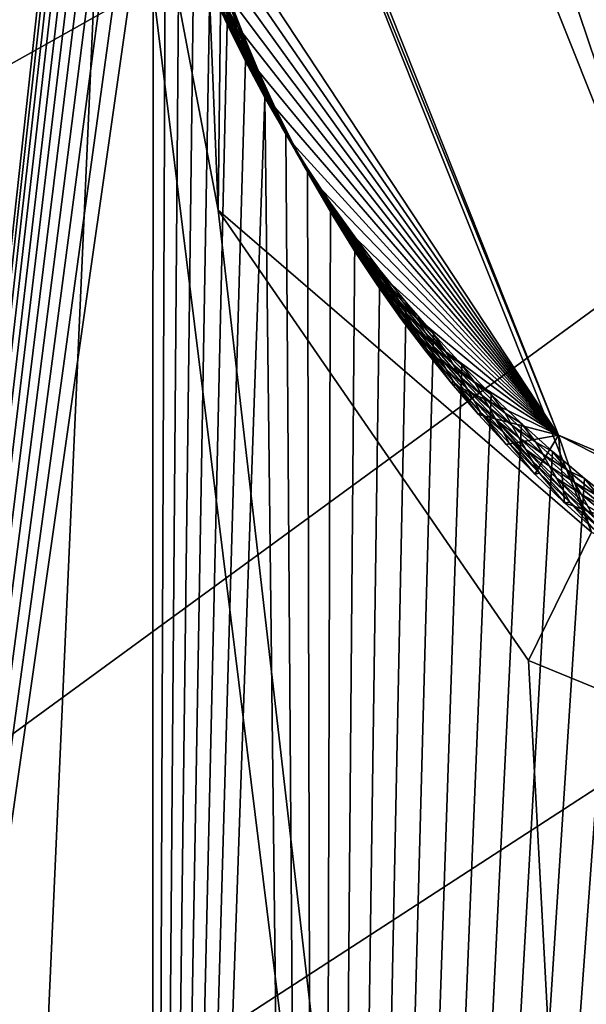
# Model space of a CAD drawing. Header units: millimetres. Extents: x -147 to 294, y -82 to 275.
# Tile 313 of 609: x 219.46 to 220.9, y 207.29 to 209.8. Entities that reach past the tile are written whole.
import ezdxf

# ---------------------------------------------------------------- set-up
doc = ezdxf.new("R2010")
doc.units = ezdxf.units.MM
doc.header["$LTSCALE"] = 67.506716
for name, color, linetype in [('1514', 7, 'CONTINUOUS'), ('1515', 7, 'CONTINUOUS'), ('1518', 7, 'CONTINUOUS'), ('1519', 7, 'CONTINUOUS'), ('1880', 7, 'CONTINUOUS'), ('2227', 7, 'CONTINUOUS'), ('2262', 7, 'CONTINUOUS'), ('2267', 7, 'CONTINUOUS'), ('2268', 7, 'CONTINUOUS'), ('2273', 7, 'CONTINUOUS'), ('756', 7, 'CONTINUOUS'), ('841', 7, 'CONTINUOUS')]:
    doc.layers.add(name, color=color, linetype=linetype)

msp = doc.modelspace()

# ---------------------------------------------------------------- linework, layer by layer
at = {"layer": '1514', "linetype": 'CONTINUOUS'}
msp.add_3dface([(222.9828, 208.4118, -13.558), (219.877, 211.5258, -12.4908), (223.0255, 210.2412, -13.1277), (222.9828, 208.4118, -13.558)], dxfattribs=at)
at = {"layer": '1515', "linetype": 'CONTINUOUS'}
for points in [[(219.877, 211.5258, -12.4908), (222.9828, 208.4118, -13.558), (220.3597, 210.9879, -10.2533), (219.877, 211.5258, -12.4908)], [(220.3597, 210.9879, -10.2533), (222.9828, 208.4118, -13.558), (221.1695, 208.9564, -10.7736), (220.3597, 210.9879, -10.2533)]]:
    msp.add_3dface(points, dxfattribs=at)
at = {"layer": '1518', "linetype": 'CONTINUOUS'}
for points in [[(220.3597, 210.9879, -10.2533), (221.1695, 208.9564, -10.7736), (220.5026, 210.9328, -10.0287), (220.3597, 210.9879, -10.2533)], [(221.1695, 208.9564, -10.7736), (220.7609, 210.9081, -9.9456), (220.5026, 210.9328, -10.0287), (221.1695, 208.9564, -10.7736)], [(220.7609, 210.9081, -9.9456), (221.1695, 208.9564, -10.7736), (223.243, 208.3932, -10.6348), (220.7609, 210.9081, -9.9456)]]:
    msp.add_3dface(points, dxfattribs=at)
at = {"layer": '1519', "linetype": 'CONTINUOUS'}
for points in [[(220.7609, 210.9081, -9.9456), (223.243, 208.3932, -10.6348), (220.8447, 210.9066, -9.9481), (220.7609, 210.9081, -9.9456)], [(220.8447, 210.9066, -9.9481), (223.243, 208.3932, -10.6348), (220.9284, 210.9052, -9.9506), (220.8447, 210.9066, -9.9481)]]:
    msp.add_3dface(points, dxfattribs=at)
at = {"layer": '1880', "linetype": 'CONTINUOUS'}
for points in [[(218.4311, 211.3242, -11.4471), (219.6614, 211.3002, -11.473), (218.7478, 202.9495, -13.5484), (218.4311, 211.3242, -11.4471)], [(218.7478, 202.9495, -13.5484), (219.6614, 211.3002, -11.473), (219.6602, 211.1968, -11.4976), (218.7478, 202.9495, -13.5484)], [(219.6623, 211.0933, -11.5224), (218.7478, 202.9495, -13.5484), (219.6602, 211.1968, -11.4976), (219.6623, 211.0933, -11.5224)], [(219.6676, 210.9897, -11.5473), (218.7478, 202.9495, -13.5484), (219.6623, 211.0933, -11.5224), (219.6676, 210.9897, -11.5473)], [(219.6762, 210.8863, -11.5723), (218.7478, 202.9495, -13.5484), (219.6676, 210.9897, -11.5473), (219.6762, 210.8863, -11.5723)], [(219.688, 210.783, -11.5974), (218.7478, 202.9495, -13.5484), (219.6762, 210.8863, -11.5723), (219.688, 210.783, -11.5974)], [(219.7031, 210.6801, -11.6224), (218.7478, 202.9495, -13.5484), (219.688, 210.783, -11.5974), (219.7031, 210.6801, -11.6224)], [(219.7214, 210.5776, -11.6475), (218.7478, 202.9495, -13.5484), (219.7031, 210.6801, -11.6224), (219.7214, 210.5776, -11.6475)], [(219.7429, 210.4757, -11.6725), (218.7478, 202.9495, -13.5484), (219.7214, 210.5776, -11.6475), (219.7429, 210.4757, -11.6725)], [(219.7677, 210.3744, -11.6975), (218.7478, 202.9495, -13.5484), (219.7429, 210.4757, -11.6725), (219.7677, 210.3744, -11.6975)], [(219.7957, 210.2738, -11.7224), (218.7478, 202.9495, -13.5484), (219.7677, 210.3744, -11.6975), (219.7957, 210.2738, -11.7224)], [(219.7919, 201.3549, -13.9898), (218.7478, 202.9495, -13.5484), (219.7957, 210.2738, -11.7224), (219.7919, 201.3549, -13.9898)], [(219.827, 210.1739, -11.7472), (219.7919, 201.3549, -13.9898), (219.7957, 210.2738, -11.7224), (219.827, 210.1739, -11.7472)], [(219.8615, 210.075, -11.7719), (219.7919, 201.3549, -13.9898), (219.827, 210.1739, -11.7472), (219.8615, 210.075, -11.7719)], [(219.8991, 209.977, -11.7965), (219.7919, 201.3549, -13.9898), (219.8615, 210.075, -11.7719), (219.8991, 209.977, -11.7965)], [(219.9398, 209.8803, -11.8208), (219.7919, 201.3549, -13.9898), (219.8991, 209.977, -11.7965), (219.9398, 209.8803, -11.8208)], [(219.9836, 209.7848, -11.845), (219.7919, 201.3549, -13.9898), (219.9398, 209.8803, -11.8208), (219.9836, 209.7848, -11.845)], [(220.0305, 209.6907, -11.8689), (219.7919, 201.3549, -13.9898), (219.9836, 209.7848, -11.845), (220.0305, 209.6907, -11.8689)], [(220.0803, 209.5979, -11.8926), (219.7919, 201.3549, -13.9898), (220.0305, 209.6907, -11.8689), (220.0803, 209.5979, -11.8926)], [(220.2159, 198.1115, -14.8764), (219.7919, 201.3549, -13.9898), (220.0803, 209.5979, -11.8926), (220.2159, 198.1115, -14.8764)], [(220.1331, 209.5067, -11.9161), (220.2159, 198.1115, -14.8764), (220.0803, 209.5979, -11.8926), (220.1331, 209.5067, -11.9161)], [(220.1889, 209.417, -11.9392), (220.2159, 198.1115, -14.8764), (220.1331, 209.5067, -11.9161), (220.1889, 209.417, -11.9392)], [(220.2476, 209.3289, -11.9621), (220.2159, 198.1115, -14.8764), (220.1889, 209.417, -11.9392), (220.2476, 209.3289, -11.9621)], [(220.3091, 209.2427, -11.9846), (220.2159, 198.1115, -14.8764), (220.2476, 209.3289, -11.9621), (220.3091, 209.2427, -11.9846)], [(220.3734, 209.1583, -12.0068), (220.2159, 198.1115, -14.8764), (220.3091, 209.2427, -11.9846), (220.3734, 209.1583, -12.0068)], [(220.4404, 209.0758, -12.0286), (220.2159, 198.1115, -14.8764), (220.3734, 209.1583, -12.0068), (220.4404, 209.0758, -12.0286)], [(220.51, 208.9954, -12.05), (220.2159, 198.1115, -14.8764), (220.4404, 209.0758, -12.0286), (220.51, 208.9954, -12.05)], [(220.5822, 208.9171, -12.071), (220.2159, 198.1115, -14.8764), (220.51, 208.9954, -12.05), (220.5822, 208.9171, -12.071)], [(220.6568, 208.8412, -12.0915), (220.2159, 198.1115, -14.8764), (220.5822, 208.9171, -12.071), (220.6568, 208.8412, -12.0915)], [(220.7338, 208.7675, -12.1116), (220.2159, 198.1115, -14.8764), (220.6568, 208.8412, -12.0915), (220.7338, 208.7675, -12.1116)], [(220.8131, 208.6963, -12.1312), (220.2159, 198.1115, -14.8764), (220.7338, 208.7675, -12.1116), (220.8131, 208.6963, -12.1312)], [(220.8947, 208.6274, -12.1503), (220.2159, 198.1115, -14.8764), (220.8131, 208.6963, -12.1312), (220.8947, 208.6274, -12.1503)], [(220.9786, 208.561, -12.1689), (220.2159, 198.1115, -14.8764), (220.8947, 208.6274, -12.1503), (220.9786, 208.561, -12.1689)], [(221.0646, 208.4971, -12.187), (220.2159, 198.1115, -14.8764), (220.9786, 208.561, -12.1689), (221.0646, 208.4971, -12.187)], [(221.1526, 208.4359, -12.2045), (220.2159, 198.1115, -14.8764), (221.0646, 208.4971, -12.187), (221.1526, 208.4359, -12.2045)], [(221.2423, 208.3775, -12.2215), (220.2159, 198.1115, -14.8764), (221.1526, 208.4359, -12.2045), (221.2423, 208.3775, -12.2215)], [(221.2551, 203.0306, -13.5843), (220.2159, 198.1115, -14.8764), (221.2423, 208.3775, -12.2215), (221.2551, 203.0306, -13.5843)]]:
    msp.add_3dface(points, dxfattribs=at)
at = {"layer": '2227', "linetype": 'CONTINUOUS'}
for points in [[(219.6853, 210.7654, -9.236), (218.0914, 210.7973, -9.2039), (219.2029, 199.9593, -11.9699), (219.6853, 210.7654, -9.236)], [(221.3197, 197.5465, -12.6756), (219.6853, 210.7654, -9.236), (219.2029, 199.9593, -11.9699), (221.3197, 197.5465, -12.6756)], [(219.6853, 210.7654, -9.236), (221.3197, 197.5465, -12.6756), (219.9612, 209.3108, -9.5925), (219.6853, 210.7654, -9.236)], [(219.9612, 209.3108, -9.5925), (221.3197, 197.5465, -12.6756), (220.7521, 208.1634, -9.8916), (219.9612, 209.3108, -9.5925)], [(220.7521, 208.1634, -9.8916), (221.3197, 197.5465, -12.6756), (223.2889, 207.1224, -10.2304), (220.7521, 208.1634, -9.8916)]]:
    msp.add_3dface(points, dxfattribs=at)
at = {"layer": '2262', "linetype": 'CONTINUOUS'}
for points in [[(219.9018, 210.7825, -9.3328), (219.9612, 209.3108, -9.5925), (219.979, 210.8324, -9.5518), (219.9018, 210.7825, -9.3328)], [(219.979, 210.8324, -9.5518), (219.9612, 209.3108, -9.5925), (220.9123, 208.49, -10.1353), (219.979, 210.8324, -9.5518)], [(219.6853, 210.7654, -9.236), (219.9612, 209.3108, -9.5925), (219.9018, 210.7825, -9.3328), (219.6853, 210.7654, -9.236)], [(219.9612, 209.3108, -9.5925), (220.7521, 208.1634, -9.8916), (220.9123, 208.49, -10.1353), (219.9612, 209.3108, -9.5925)], [(220.7521, 208.1634, -9.8916), (223.2889, 207.1224, -10.2304), (220.9123, 208.49, -10.1353), (220.7521, 208.1634, -9.8916)]]:
    msp.add_3dface(points, dxfattribs=at)
at = {"layer": '2267', "linetype": 'CONTINUOUS'}
for points in [[(219.9041, 211.061, -10.5065), (220.828, 208.7377, -11.0913), (219.8946, 210.1536, -10.7246), (219.9041, 211.061, -10.5065)], [(219.8946, 210.1536, -10.7246), (220.828, 208.7377, -11.0913), (219.9221, 210.0545, -10.7491), (219.8946, 210.1536, -10.7246)], [(219.9221, 210.0545, -10.7491), (220.828, 208.7377, -11.0913), (219.9528, 209.956, -10.7736), (219.9221, 210.0545, -10.7491)], [(219.9528, 209.956, -10.7736), (220.828, 208.7377, -11.0913), (219.9867, 209.8581, -10.798), (219.9528, 209.956, -10.7736)], [(219.9867, 209.8581, -10.798), (220.828, 208.7377, -11.0913), (220.0237, 209.7612, -10.8224), (219.9867, 209.8581, -10.798)], [(220.0237, 209.7612, -10.8224), (220.828, 208.7377, -11.0913), (220.0637, 209.6656, -10.8464), (220.0237, 209.7612, -10.8224)], [(220.0637, 209.6656, -10.8464), (220.828, 208.7377, -11.0913), (220.1067, 209.5714, -10.8703), (220.0637, 209.6656, -10.8464)], [(220.1067, 209.5714, -10.8703), (220.828, 208.7377, -11.0913), (220.1529, 209.4783, -10.894), (220.1067, 209.5714, -10.8703)], [(220.1529, 209.4783, -10.894), (220.828, 208.7377, -11.0913), (220.202, 209.3863, -10.9175), (220.1529, 209.4783, -10.894)], [(220.202, 209.3863, -10.9175), (220.828, 208.7377, -11.0913), (220.254, 209.2959, -10.9407), (220.202, 209.3863, -10.9175)], [(220.254, 209.2959, -10.9407), (220.828, 208.7377, -11.0913), (220.3088, 209.2072, -10.9636), (220.254, 209.2959, -10.9407)], [(220.3088, 209.2072, -10.9636), (220.828, 208.7377, -11.0913), (220.3663, 209.1204, -10.9862), (220.3088, 209.2072, -10.9636)], [(220.3663, 209.1204, -10.9862), (220.828, 208.7377, -11.0913), (220.4268, 209.0351, -11.0085), (220.3663, 209.1204, -10.9862)], [(220.4268, 209.0351, -11.0085), (220.828, 208.7377, -11.0913), (220.4901, 208.9515, -11.0304), (220.4268, 209.0351, -11.0085)], [(220.4901, 208.9515, -11.0304), (220.828, 208.7377, -11.0913), (220.5559, 208.8699, -11.052), (220.4901, 208.9515, -11.0304)], [(220.5559, 208.8699, -11.052), (220.828, 208.7377, -11.0913), (220.6241, 208.7906, -11.0732), (220.5559, 208.8699, -11.052)], [(220.6241, 208.7906, -11.0732), (220.828, 208.7377, -11.0913), (220.6948, 208.7134, -11.0939), (220.6241, 208.7906, -11.0732)], [(220.6948, 208.7134, -11.0939), (220.828, 208.7377, -11.0913), (220.7681, 208.6382, -11.1142), (220.6948, 208.7134, -11.0939)], [(220.7681, 208.6382, -11.1142), (220.828, 208.7377, -11.0913), (220.8438, 208.5651, -11.1342), (220.7681, 208.6382, -11.1142)], [(220.828, 208.7377, -11.0913), (223.1834, 207.7421, -11.4126), (220.8438, 208.5651, -11.1342), (220.828, 208.7377, -11.0913)], [(220.8438, 208.5651, -11.1342), (223.1834, 207.7421, -11.4126), (220.9217, 208.4945, -11.1536), (220.8438, 208.5651, -11.1342)]]:
    msp.add_3dface(points, dxfattribs=at)
at = {"layer": '2268', "linetype": 'CONTINUOUS'}
for points in [[(219.979, 210.8324, -9.5518), (220.828, 208.7377, -11.0913), (219.9041, 211.061, -10.5065), (219.979, 210.8324, -9.5518)], [(219.979, 210.8324, -9.5518), (220.9123, 208.49, -10.1353), (220.828, 208.7377, -11.0913), (219.979, 210.8324, -9.5518)], [(220.9123, 208.49, -10.1353), (223.2853, 207.4851, -10.445), (220.828, 208.7377, -11.0913), (220.9123, 208.49, -10.1353)], [(223.2853, 207.4851, -10.445), (223.1834, 207.7421, -11.4126), (220.828, 208.7377, -11.0913), (223.2853, 207.4851, -10.445)]]:
    msp.add_3dface(points, dxfattribs=at)
at = {"layer": '2273', "linetype": 'CONTINUOUS'}
for points in [[(219.9836, 209.7848, -11.845), (219.9398, 209.8803, -11.8208), (219.9617, 209.84, -11.6851), (219.9836, 209.7848, -11.845)], [(219.9983, 209.776, -11.4068), (219.98, 209.808, -11.546), (219.9571, 209.8731, -11.3823), (219.9983, 209.776, -11.4068)], [(219.9983, 209.776, -11.4068), (219.9571, 209.8731, -11.3823), (219.9754, 209.8411, -11.2432), (219.9983, 209.776, -11.4068)], [(219.9867, 209.8581, -10.798), (220.0237, 209.7612, -10.8224), (219.9739, 209.8752, -10.9404), (219.9867, 209.8581, -10.798)], [(220.0237, 209.7612, -10.8224), (220.0119, 209.7773, -10.9649), (219.9739, 209.8752, -10.9404), (220.0237, 209.7612, -10.8224)], [(220.0119, 209.7773, -10.9649), (219.9936, 209.8092, -11.1041), (219.9739, 209.8752, -10.9404), (220.0119, 209.7773, -10.9649)], [(220.0062, 209.7439, -11.7095), (219.9836, 209.7848, -11.845), (219.9617, 209.84, -11.6851), (220.0062, 209.7439, -11.7095)], [(220.0062, 209.7439, -11.7095), (219.9617, 209.84, -11.6851), (219.98, 209.808, -11.546), (220.0062, 209.7439, -11.7095)], [(220.0166, 209.7441, -11.2677), (219.9983, 209.776, -11.4068), (219.9754, 209.8411, -11.2432), (220.0166, 209.7441, -11.2677)], [(220.0166, 209.7441, -11.2677), (219.9754, 209.8411, -11.2432), (219.9936, 209.8092, -11.1041), (220.0166, 209.7441, -11.2677)], [(220.0245, 209.712, -11.5703), (220.0062, 209.7439, -11.7095), (219.98, 209.808, -11.546), (220.0245, 209.712, -11.5703)], [(220.0245, 209.712, -11.5703), (219.98, 209.808, -11.546), (219.9983, 209.776, -11.4068), (220.0245, 209.712, -11.5703)], [(220.0348, 209.7124, -11.1285), (220.0166, 209.7441, -11.2677), (219.9936, 209.8092, -11.1041), (220.0348, 209.7124, -11.1285)], [(220.0348, 209.7124, -11.1285), (219.9936, 209.8092, -11.1041), (220.0119, 209.7773, -10.9649), (220.0348, 209.7124, -11.1285)], [(220.0305, 209.6907, -11.8689), (219.9836, 209.7848, -11.845), (220.0062, 209.7439, -11.7095), (220.0305, 209.6907, -11.8689)], [(220.0427, 209.6801, -11.4312), (220.0245, 209.712, -11.5703), (219.9983, 209.776, -11.4068), (220.0427, 209.6801, -11.4312)], [(220.0427, 209.6801, -11.4312), (219.9983, 209.776, -11.4068), (220.0166, 209.7441, -11.2677), (220.0427, 209.6801, -11.4312)], [(220.0237, 209.7612, -10.8224), (220.0637, 209.6656, -10.8464), (220.0119, 209.7773, -10.9649), (220.0237, 209.7612, -10.8224)], [(220.0637, 209.6656, -10.8464), (220.053, 209.6806, -10.9893), (220.0119, 209.7773, -10.9649), (220.0637, 209.6656, -10.8464)], [(220.053, 209.6806, -10.9893), (220.0348, 209.7124, -11.1285), (220.0119, 209.7773, -10.9649), (220.053, 209.6806, -10.9893)], [(220.0538, 209.649, -11.7336), (220.0305, 209.6907, -11.8689), (220.0062, 209.7439, -11.7095), (220.0538, 209.649, -11.7336)], [(220.0538, 209.649, -11.7336), (220.0062, 209.7439, -11.7095), (220.0245, 209.712, -11.5703), (220.0538, 209.649, -11.7336)], [(220.0609, 209.6483, -11.292), (220.0427, 209.6801, -11.4312), (220.0166, 209.7441, -11.2677), (220.0609, 209.6483, -11.292)], [(220.0609, 209.6483, -11.292), (220.0166, 209.7441, -11.2677), (220.0348, 209.7124, -11.1285), (220.0609, 209.6483, -11.292)], [(220.072, 209.6173, -11.5944), (220.0538, 209.649, -11.7336), (220.0245, 209.712, -11.5703), (220.072, 209.6173, -11.5944)], [(220.072, 209.6173, -11.5944), (220.0245, 209.712, -11.5703), (220.0427, 209.6801, -11.4312), (220.072, 209.6173, -11.5944)], [(220.0791, 209.6167, -11.1527), (220.0609, 209.6483, -11.292), (220.0348, 209.7124, -11.1285), (220.0791, 209.6167, -11.1527)], [(220.0791, 209.6167, -11.1527), (220.0348, 209.7124, -11.1285), (220.053, 209.6806, -10.9893), (220.0791, 209.6167, -11.1527)], [(220.0803, 209.5979, -11.8926), (220.0305, 209.6907, -11.8689), (220.0538, 209.649, -11.7336), (220.0803, 209.5979, -11.8926)], [(220.0902, 209.5855, -11.4553), (220.072, 209.6173, -11.5944), (220.0427, 209.6801, -11.4312), (220.0902, 209.5855, -11.4553)], [(220.0902, 209.5855, -11.4553), (220.0427, 209.6801, -11.4312), (220.0609, 209.6483, -11.292), (220.0902, 209.5855, -11.4553)], [(220.0637, 209.6656, -10.8464), (220.1067, 209.5714, -10.8703), (220.053, 209.6806, -10.9893), (220.0637, 209.6656, -10.8464)], [(220.1067, 209.5714, -10.8703), (220.0972, 209.585, -11.0135), (220.053, 209.6806, -10.9893), (220.1067, 209.5714, -10.8703)], [(220.0972, 209.585, -11.0135), (220.0791, 209.6167, -11.1527), (220.053, 209.6806, -10.9893), (220.0972, 209.585, -11.0135)], [(220.1045, 209.5556, -11.7576), (220.0803, 209.5979, -11.8926), (220.0538, 209.649, -11.7336), (220.1045, 209.5556, -11.7576)], [(220.1045, 209.5556, -11.7576), (220.0538, 209.649, -11.7336), (220.072, 209.6173, -11.5944), (220.1045, 209.5556, -11.7576)], [(220.1084, 209.5538, -11.316), (220.0902, 209.5855, -11.4553), (220.0609, 209.6483, -11.292), (220.1084, 209.5538, -11.316)], [(220.1084, 209.5538, -11.316), (220.0609, 209.6483, -11.292), (220.0791, 209.6167, -11.1527), (220.1084, 209.5538, -11.316)], [(220.1227, 209.5239, -11.6183), (220.1045, 209.5556, -11.7576), (220.072, 209.6173, -11.5944), (220.1227, 209.5239, -11.6183)], [(220.1227, 209.5239, -11.6183), (220.072, 209.6173, -11.5944), (220.0902, 209.5855, -11.4553), (220.1227, 209.5239, -11.6183)], [(220.1265, 209.5223, -11.1768), (220.1084, 209.5538, -11.316), (220.0791, 209.6167, -11.1527), (220.1265, 209.5223, -11.1768)], [(220.1265, 209.5223, -11.1768), (220.0791, 209.6167, -11.1527), (220.0972, 209.585, -11.0135), (220.1265, 209.5223, -11.1768)], [(220.1331, 209.5067, -11.9161), (220.0803, 209.5979, -11.8926), (220.1045, 209.5556, -11.7576), (220.1331, 209.5067, -11.9161)], [(220.1408, 209.4923, -11.4791), (220.1227, 209.5239, -11.6183), (220.0902, 209.5855, -11.4553), (220.1408, 209.4923, -11.4791)], [(220.1408, 209.4923, -11.4791), (220.0902, 209.5855, -11.4553), (220.1084, 209.5538, -11.316), (220.1408, 209.4923, -11.4791)], [(220.1067, 209.5714, -10.8703), (220.1529, 209.4783, -10.894), (220.0972, 209.585, -11.0135), (220.1067, 209.5714, -10.8703)], [(220.1529, 209.4783, -10.894), (220.1446, 209.4908, -11.0375), (220.0972, 209.585, -11.0135), (220.1529, 209.4783, -10.894)], [(220.1446, 209.4908, -11.0375), (220.1265, 209.5223, -11.1768), (220.0972, 209.585, -11.0135), (220.1446, 209.4908, -11.0375)], [(220.1582, 209.4636, -11.7813), (220.1331, 209.5067, -11.9161), (220.1045, 209.5556, -11.7576), (220.1582, 209.4636, -11.7813)], [(220.1582, 209.4636, -11.7813), (220.1045, 209.5556, -11.7576), (220.1227, 209.5239, -11.6183), (220.1582, 209.4636, -11.7813)], [(220.1589, 209.4607, -11.3399), (220.1408, 209.4923, -11.4791), (220.1084, 209.5538, -11.316), (220.1589, 209.4607, -11.3399)], [(220.1589, 209.4607, -11.3399), (220.1084, 209.5538, -11.316), (220.1265, 209.5223, -11.1768), (220.1589, 209.4607, -11.3399)], [(220.1764, 209.432, -11.642), (220.1582, 209.4636, -11.7813), (220.1227, 209.5239, -11.6183), (220.1764, 209.432, -11.642)], [(220.1764, 209.432, -11.642), (220.1227, 209.5239, -11.6183), (220.1408, 209.4923, -11.4791), (220.1764, 209.432, -11.642)], [(220.177, 209.4293, -11.2006), (220.1589, 209.4607, -11.3399), (220.1265, 209.5223, -11.1768), (220.177, 209.4293, -11.2006)], [(220.177, 209.4293, -11.2006), (220.1265, 209.5223, -11.1768), (220.1446, 209.4908, -11.0375), (220.177, 209.4293, -11.2006)], [(220.1889, 209.417, -11.9392), (220.1331, 209.5067, -11.9161), (220.1582, 209.4636, -11.7813), (220.1889, 209.417, -11.9392)], [(220.1945, 209.4005, -11.5028), (220.1764, 209.432, -11.642), (220.1408, 209.4923, -11.4791), (220.1945, 209.4005, -11.5028)], [(220.1945, 209.4005, -11.5028), (220.1408, 209.4923, -11.4791), (220.1589, 209.4607, -11.3399), (220.1945, 209.4005, -11.5028)], [(220.1529, 209.4783, -10.894), (220.202, 209.3863, -10.9175), (220.1446, 209.4908, -11.0375), (220.1529, 209.4783, -10.894)], [(220.202, 209.3863, -10.9175), (220.195, 209.3979, -11.0613), (220.1446, 209.4908, -11.0375), (220.202, 209.3863, -10.9175)], [(220.195, 209.3979, -11.0613), (220.177, 209.4293, -11.2006), (220.1446, 209.4908, -11.0375), (220.195, 209.3979, -11.0613)], [(220.215, 209.3732, -11.8047), (220.1889, 209.417, -11.9392), (220.1582, 209.4636, -11.7813), (220.215, 209.3732, -11.8047)], [(220.215, 209.3732, -11.8047), (220.1582, 209.4636, -11.7813), (220.1764, 209.432, -11.642), (220.215, 209.3732, -11.8047)], [(220.2125, 209.369, -11.3635), (220.1945, 209.4005, -11.5028), (220.1589, 209.4607, -11.3399), (220.2125, 209.369, -11.3635)], [(220.2125, 209.369, -11.3635), (220.1589, 209.4607, -11.3399), (220.177, 209.4293, -11.2006), (220.2125, 209.369, -11.3635)], [(220.2331, 209.3417, -11.6654), (220.215, 209.3732, -11.8047), (220.1764, 209.432, -11.642), (220.2331, 209.3417, -11.6654)], [(220.2331, 209.3417, -11.6654), (220.1764, 209.432, -11.642), (220.1945, 209.4005, -11.5028), (220.2331, 209.3417, -11.6654)], [(220.2305, 209.3378, -11.2242), (220.2125, 209.369, -11.3635), (220.177, 209.4293, -11.2006), (220.2305, 209.3378, -11.2242)], [(220.2305, 209.3378, -11.2242), (220.177, 209.4293, -11.2006), (220.195, 209.3979, -11.0613), (220.2305, 209.3378, -11.2242)], [(220.2476, 209.3289, -11.9621), (220.1889, 209.417, -11.9392), (220.215, 209.3732, -11.8047), (220.2476, 209.3289, -11.9621)], [(220.2512, 209.3103, -11.5261), (220.2331, 209.3417, -11.6654), (220.1945, 209.4005, -11.5028), (220.2512, 209.3103, -11.5261)], [(220.2512, 209.3103, -11.5261), (220.1945, 209.4005, -11.5028), (220.2125, 209.369, -11.3635), (220.2512, 209.3103, -11.5261)], [(220.202, 209.3863, -10.9175), (220.254, 209.2959, -10.9407), (220.195, 209.3979, -11.0613), (220.202, 209.3863, -10.9175)], [(220.254, 209.2959, -10.9407), (220.2485, 209.3065, -11.0848), (220.195, 209.3979, -11.0613), (220.254, 209.2959, -10.9407)], [(220.2485, 209.3065, -11.0848), (220.2305, 209.3378, -11.2242), (220.195, 209.3979, -11.0613), (220.2485, 209.3065, -11.0848)], [(220.2692, 209.279, -11.3868), (220.2512, 209.3103, -11.5261), (220.2125, 209.369, -11.3635), (220.2692, 209.279, -11.3868)], [(220.2692, 209.279, -11.3868), (220.2125, 209.369, -11.3635), (220.2305, 209.3378, -11.2242), (220.2692, 209.279, -11.3868)], [(220.2748, 209.2844, -11.8278), (220.2476, 209.3289, -11.9621), (220.215, 209.3732, -11.8047), (220.2748, 209.2844, -11.8278)], [(220.2748, 209.2844, -11.8278), (220.215, 209.3732, -11.8047), (220.2331, 209.3417, -11.6654), (220.2748, 209.2844, -11.8278)], [(220.2871, 209.2478, -11.2474), (220.2692, 209.279, -11.3868), (220.2305, 209.3378, -11.2242), (220.2871, 209.2478, -11.2474)], [(220.2871, 209.2478, -11.2474), (220.2305, 209.3378, -11.2242), (220.2485, 209.3065, -11.0848), (220.2871, 209.2478, -11.2474)], [(220.2928, 209.2531, -11.6885), (220.2748, 209.2844, -11.8278), (220.2331, 209.3417, -11.6654), (220.2928, 209.2531, -11.6885)], [(220.2928, 209.2531, -11.6885), (220.2331, 209.3417, -11.6654), (220.2512, 209.3103, -11.5261), (220.2928, 209.2531, -11.6885)], [(220.3091, 209.2427, -11.9846), (220.2476, 209.3289, -11.9621), (220.2748, 209.2844, -11.8278), (220.3091, 209.2427, -11.9846)], [(220.3108, 209.2217, -11.5492), (220.2928, 209.2531, -11.6885), (220.2512, 209.3103, -11.5261), (220.3108, 209.2217, -11.5492)], [(220.3108, 209.2217, -11.5492), (220.2512, 209.3103, -11.5261), (220.2692, 209.279, -11.3868), (220.3108, 209.2217, -11.5492)], [(220.254, 209.2959, -10.9407), (220.3088, 209.2072, -10.9636), (220.2485, 209.3065, -11.0848), (220.254, 209.2959, -10.9407)], [(220.3088, 209.2072, -10.9636), (220.305, 209.2166, -11.1081), (220.2485, 209.3065, -11.0848), (220.3088, 209.2072, -10.9636)], [(220.305, 209.2166, -11.1081), (220.2871, 209.2478, -11.2474), (220.2485, 209.3065, -11.0848), (220.305, 209.2166, -11.1081)], [(220.3375, 209.1975, -11.8506), (220.3091, 209.2427, -11.9846), (220.2748, 209.2844, -11.8278), (220.3375, 209.1975, -11.8506)], [(220.3375, 209.1975, -11.8506), (220.2748, 209.2844, -11.8278), (220.2928, 209.2531, -11.6885), (220.3375, 209.1975, -11.8506)], [(220.3288, 209.1905, -11.4098), (220.3108, 209.2217, -11.5492), (220.2692, 209.279, -11.3868), (220.3288, 209.1905, -11.4098)], [(220.3288, 209.1905, -11.4098), (220.2692, 209.279, -11.3868), (220.2871, 209.2478, -11.2474), (220.3288, 209.1905, -11.4098)], [(220.3466, 209.1595, -11.2704), (220.3288, 209.1905, -11.4098), (220.2871, 209.2478, -11.2474), (220.3466, 209.1595, -11.2704)], [(220.3466, 209.1595, -11.2704), (220.2871, 209.2478, -11.2474), (220.305, 209.2166, -11.1081), (220.3466, 209.1595, -11.2704)], [(220.3554, 209.1662, -11.7112), (220.3375, 209.1975, -11.8506), (220.2928, 209.2531, -11.6885), (220.3554, 209.1662, -11.7112)], [(220.3554, 209.1662, -11.7112), (220.2928, 209.2531, -11.6885), (220.3108, 209.2217, -11.5492), (220.3554, 209.1662, -11.7112)], [(220.3734, 209.1583, -12.0068), (220.3091, 209.2427, -11.9846), (220.3375, 209.1975, -11.8506), (220.3734, 209.1583, -12.0068)], [(220.3088, 209.2072, -10.9636), (220.3663, 209.1204, -10.9862), (220.305, 209.2166, -11.1081), (220.3088, 209.2072, -10.9636)], [(220.3663, 209.1204, -10.9862), (220.3644, 209.1284, -11.131), (220.305, 209.2166, -11.1081), (220.3663, 209.1204, -10.9862)], [(220.3644, 209.1284, -11.131), (220.3466, 209.1595, -11.2704), (220.305, 209.2166, -11.1081), (220.3644, 209.1284, -11.131)], [(220.3734, 209.135, -11.5719), (220.3554, 209.1662, -11.7112), (220.3108, 209.2217, -11.5492), (220.3734, 209.135, -11.5719)], [(220.3734, 209.135, -11.5719), (220.3108, 209.2217, -11.5492), (220.3288, 209.1905, -11.4098), (220.3734, 209.135, -11.5719)], [(220.3913, 209.1039, -11.4325), (220.3734, 209.135, -11.5719), (220.3288, 209.1905, -11.4098), (220.3913, 209.1039, -11.4325)], [(220.3913, 209.1039, -11.4325), (220.3288, 209.1905, -11.4098), (220.3466, 209.1595, -11.2704), (220.3913, 209.1039, -11.4325)], [(220.403, 209.1124, -11.873), (220.3734, 209.1583, -12.0068), (220.3375, 209.1975, -11.8506), (220.403, 209.1124, -11.873)], [(220.403, 209.1124, -11.873), (220.3375, 209.1975, -11.8506), (220.3554, 209.1662, -11.7112), (220.403, 209.1124, -11.873)], [(220.409, 209.0729, -11.2931), (220.3913, 209.1039, -11.4325), (220.3466, 209.1595, -11.2704), (220.409, 209.0729, -11.2931)], [(220.409, 209.0729, -11.2931), (220.3466, 209.1595, -11.2704), (220.3644, 209.1284, -11.131), (220.409, 209.0729, -11.2931)], [(220.4209, 209.0813, -11.7336), (220.403, 209.1124, -11.873), (220.3554, 209.1662, -11.7112), (220.4209, 209.0813, -11.7336)], [(220.4209, 209.0813, -11.7336), (220.3554, 209.1662, -11.7112), (220.3734, 209.135, -11.5719), (220.4209, 209.0813, -11.7336)], [(220.4404, 209.0758, -12.0286), (220.3734, 209.1583, -12.0068), (220.403, 209.1124, -11.873), (220.4404, 209.0758, -12.0286)], [(220.4388, 209.0501, -11.5943), (220.4209, 209.0813, -11.7336), (220.3734, 209.135, -11.5719), (220.4388, 209.0501, -11.5943)], [(220.4388, 209.0501, -11.5943), (220.3734, 209.135, -11.5719), (220.3913, 209.1039, -11.4325), (220.4388, 209.0501, -11.5943)], [(220.3663, 209.1204, -10.9862), (220.4268, 209.0351, -11.0085), (220.3644, 209.1284, -11.131), (220.3663, 209.1204, -10.9862)], [(220.4268, 209.0351, -11.0085), (220.4268, 209.042, -11.1537), (220.3644, 209.1284, -11.131), (220.4268, 209.0351, -11.0085)], [(220.4268, 209.042, -11.1537), (220.409, 209.0729, -11.2931), (220.3644, 209.1284, -11.131), (220.4268, 209.042, -11.1537)], [(220.4713, 209.0294, -11.8951), (220.4404, 209.0758, -12.0286), (220.403, 209.1124, -11.873), (220.4713, 209.0294, -11.8951)], [(220.4713, 209.0294, -11.8951), (220.403, 209.1124, -11.873), (220.4209, 209.0813, -11.7336), (220.4713, 209.0294, -11.8951)], [(220.4566, 209.0191, -11.4548), (220.4388, 209.0501, -11.5943), (220.3913, 209.1039, -11.4325), (220.4566, 209.0191, -11.4548)], [(220.4566, 209.0191, -11.4548), (220.3913, 209.1039, -11.4325), (220.409, 209.0729, -11.2931), (220.4566, 209.0191, -11.4548)], [(220.4743, 208.9883, -11.3154), (220.4566, 209.0191, -11.4548), (220.409, 209.0729, -11.2931), (220.4743, 208.9883, -11.3154)], [(220.4743, 208.9883, -11.3154), (220.409, 209.0729, -11.2931), (220.4268, 209.042, -11.1537), (220.4743, 208.9883, -11.3154)], [(220.4892, 208.9983, -11.7557), (220.4713, 209.0294, -11.8951), (220.4209, 209.0813, -11.7336), (220.4892, 208.9983, -11.7557)], [(220.4892, 208.9983, -11.7557), (220.4209, 209.0813, -11.7336), (220.4388, 209.0501, -11.5943), (220.4892, 208.9983, -11.7557)], [(220.51, 208.9954, -12.05), (220.4404, 209.0758, -12.0286), (220.4713, 209.0294, -11.8951), (220.51, 208.9954, -12.05)], [(220.4268, 209.0351, -11.0085), (220.4901, 208.9515, -11.0304), (220.4268, 209.042, -11.1537), (220.4268, 209.0351, -11.0085)], [(220.4901, 208.9515, -11.0304), (220.492, 208.9574, -11.1759), (220.4268, 209.042, -11.1537), (220.4901, 208.9515, -11.0304)], [(220.492, 208.9574, -11.1759), (220.4743, 208.9883, -11.3154), (220.4268, 209.042, -11.1537), (220.492, 208.9574, -11.1759)], [(220.507, 208.9673, -11.6163), (220.4892, 208.9983, -11.7557), (220.4388, 209.0501, -11.5943), (220.507, 208.9673, -11.6163)], [(220.507, 208.9673, -11.6163), (220.4388, 209.0501, -11.5943), (220.4566, 209.0191, -11.4548), (220.507, 208.9673, -11.6163)], [(220.5247, 208.9364, -11.4768), (220.507, 208.9673, -11.6163), (220.4566, 209.0191, -11.4548), (220.5247, 208.9364, -11.4768)], [(220.5247, 208.9364, -11.4768), (220.4566, 209.0191, -11.4548), (220.4743, 208.9883, -11.3154), (220.5247, 208.9364, -11.4768)], [(220.5423, 208.9485, -11.9167), (220.51, 208.9954, -12.05), (220.4713, 209.0294, -11.8951), (220.5423, 208.9485, -11.9167)], [(220.5423, 208.9485, -11.9167), (220.4713, 209.0294, -11.8951), (220.4892, 208.9983, -11.7557), (220.5423, 208.9485, -11.9167)], [(220.5423, 208.9056, -11.3373), (220.5247, 208.9364, -11.4768), (220.4743, 208.9883, -11.3154), (220.5423, 208.9056, -11.3373)], [(220.5423, 208.9056, -11.3373), (220.4743, 208.9883, -11.3154), (220.492, 208.9574, -11.1759), (220.5423, 208.9056, -11.3373)], [(220.5601, 208.9175, -11.7773), (220.5423, 208.9485, -11.9167), (220.4892, 208.9983, -11.7557), (220.5601, 208.9175, -11.7773)], [(220.5601, 208.9175, -11.7773), (220.4892, 208.9983, -11.7557), (220.507, 208.9673, -11.6163), (220.5601, 208.9175, -11.7773)], [(220.5822, 208.9171, -12.071), (220.51, 208.9954, -12.05), (220.5423, 208.9485, -11.9167), (220.5822, 208.9171, -12.071)], [(220.5779, 208.8866, -11.6378), (220.5601, 208.9175, -11.7773), (220.507, 208.9673, -11.6163), (220.5779, 208.8866, -11.6378)], [(220.5779, 208.8866, -11.6378), (220.507, 208.9673, -11.6163), (220.5247, 208.9364, -11.4768), (220.5779, 208.8866, -11.6378)], [(220.4901, 208.9515, -11.0304), (220.5559, 208.8699, -11.052), (220.492, 208.9574, -11.1759), (220.4901, 208.9515, -11.0304)], [(220.5559, 208.8699, -11.052), (220.5599, 208.8749, -11.1978), (220.492, 208.9574, -11.1759), (220.5559, 208.8699, -11.052)], [(220.5599, 208.8749, -11.1978), (220.5423, 208.9056, -11.3373), (220.492, 208.9574, -11.1759), (220.5599, 208.8749, -11.1978)], [(220.5955, 208.8558, -11.4984), (220.5779, 208.8866, -11.6378), (220.5247, 208.9364, -11.4768), (220.5955, 208.8558, -11.4984)], [(220.5955, 208.8558, -11.4984), (220.5247, 208.9364, -11.4768), (220.5423, 208.9056, -11.3373), (220.5955, 208.8558, -11.4984)], [(220.6159, 208.8698, -11.9379), (220.5822, 208.9171, -12.071), (220.5423, 208.9485, -11.9167), (220.6159, 208.8698, -11.9379)], [(220.6159, 208.8698, -11.9379), (220.5423, 208.9485, -11.9167), (220.5601, 208.9175, -11.7773), (220.6159, 208.8698, -11.9379)], [(220.6336, 208.8389, -11.7984), (220.6159, 208.8698, -11.9379), (220.5601, 208.9175, -11.7773), (220.6336, 208.8389, -11.7984)], [(220.6336, 208.8389, -11.7984), (220.5601, 208.9175, -11.7773), (220.5779, 208.8866, -11.6378), (220.6336, 208.8389, -11.7984)], [(220.6568, 208.8412, -12.0915), (220.5822, 208.9171, -12.071), (220.6159, 208.8698, -11.9379), (220.6568, 208.8412, -12.0915)], [(220.613, 208.8251, -11.3588), (220.5955, 208.8558, -11.4984), (220.5423, 208.9056, -11.3373), (220.613, 208.8251, -11.3588)], [(220.613, 208.8251, -11.3588), (220.5423, 208.9056, -11.3373), (220.5599, 208.8749, -11.1978), (220.613, 208.8251, -11.3588)], [(220.6513, 208.8081, -11.659), (220.6336, 208.8389, -11.7984), (220.5779, 208.8866, -11.6378), (220.6513, 208.8081, -11.659)], [(220.6513, 208.8081, -11.659), (220.5779, 208.8866, -11.6378), (220.5955, 208.8558, -11.4984), (220.6513, 208.8081, -11.659)], [(220.5559, 208.8699, -11.052), (220.6241, 208.7906, -11.0732), (220.5599, 208.8749, -11.1978), (220.5559, 208.8699, -11.052)], [(220.6241, 208.7906, -11.0732), (220.6306, 208.7945, -11.2193), (220.5599, 208.8749, -11.1978), (220.6241, 208.7906, -11.0732)], [(220.6306, 208.7945, -11.2193), (220.613, 208.8251, -11.3588), (220.5599, 208.8749, -11.1978), (220.6306, 208.7945, -11.2193)], [(220.692, 208.7934, -11.9587), (220.6568, 208.8412, -12.0915), (220.6159, 208.8698, -11.9379), (220.692, 208.7934, -11.9587)], [(220.692, 208.7934, -11.9587), (220.6159, 208.8698, -11.9379), (220.6336, 208.8389, -11.7984), (220.692, 208.7934, -11.9587)], [(220.6689, 208.7774, -11.5195), (220.6513, 208.8081, -11.659), (220.5955, 208.8558, -11.4984), (220.6689, 208.7774, -11.5195)], [(220.6689, 208.7774, -11.5195), (220.5955, 208.8558, -11.4984), (220.613, 208.8251, -11.3588), (220.6689, 208.7774, -11.5195)], [(220.7096, 208.7627, -11.8192), (220.692, 208.7934, -11.9587), (220.6336, 208.8389, -11.7984), (220.7096, 208.7627, -11.8192)], [(220.7096, 208.7627, -11.8192), (220.6336, 208.8389, -11.7984), (220.6513, 208.8081, -11.659), (220.7096, 208.7627, -11.8192)], [(220.7338, 208.7675, -12.1116), (220.6568, 208.8412, -12.0915), (220.692, 208.7934, -11.9587), (220.7338, 208.7675, -12.1116)], [(220.6863, 208.7468, -11.3799), (220.6689, 208.7774, -11.5195), (220.613, 208.8251, -11.3588), (220.6863, 208.7468, -11.3799)], [(220.6863, 208.7468, -11.3799), (220.613, 208.8251, -11.3588), (220.6306, 208.7945, -11.2193), (220.6863, 208.7468, -11.3799)], [(220.7273, 208.7319, -11.6797), (220.7096, 208.7627, -11.8192), (220.6513, 208.8081, -11.659), (220.7273, 208.7319, -11.6797)], [(220.7273, 208.7319, -11.6797), (220.6513, 208.8081, -11.659), (220.6689, 208.7774, -11.5195), (220.7273, 208.7319, -11.6797)], [(220.6241, 208.7906, -11.0732), (220.6948, 208.7134, -11.0939), (220.6306, 208.7945, -11.2193), (220.6241, 208.7906, -11.0732)], [(220.6948, 208.7134, -11.0939), (220.7037, 208.7163, -11.2404), (220.6306, 208.7945, -11.2193), (220.6948, 208.7134, -11.0939)], [(220.7037, 208.7163, -11.2404), (220.6863, 208.7468, -11.3799), (220.6306, 208.7945, -11.2193), (220.7037, 208.7163, -11.2404)], [(220.7704, 208.7196, -11.9789), (220.7338, 208.7675, -12.1116), (220.692, 208.7934, -11.9587), (220.7704, 208.7196, -11.9789)], [(220.7704, 208.7196, -11.9789), (220.692, 208.7934, -11.9587), (220.7096, 208.7627, -11.8192), (220.7704, 208.7196, -11.9789)], [(220.7447, 208.7013, -11.5401), (220.7273, 208.7319, -11.6797), (220.6689, 208.7774, -11.5195), (220.7447, 208.7013, -11.5401)], [(220.7447, 208.7013, -11.5401), (220.6689, 208.7774, -11.5195), (220.7621, 208.6709, -11.4005), (220.7447, 208.7013, -11.5401)], [(220.7621, 208.6709, -11.4005), (220.6689, 208.7774, -11.5195), (220.6863, 208.7468, -11.3799), (220.7621, 208.6709, -11.4005)], [(220.788, 208.6889, -11.8394), (220.7704, 208.7196, -11.9789), (220.7096, 208.7627, -11.8192), (220.788, 208.6889, -11.8394)], [(220.788, 208.6889, -11.8394), (220.7096, 208.7627, -11.8192), (220.7273, 208.7319, -11.6797), (220.788, 208.6889, -11.8394)], [(220.8131, 208.6963, -12.1312), (220.7338, 208.7675, -12.1116), (220.7704, 208.7196, -11.9789), (220.8131, 208.6963, -12.1312)], [(220.7621, 208.6709, -11.4005), (220.6863, 208.7468, -11.3799), (220.7794, 208.6404, -11.261), (220.7621, 208.6709, -11.4005)], [(220.7794, 208.6404, -11.261), (220.6863, 208.7468, -11.3799), (220.7037, 208.7163, -11.2404), (220.7794, 208.6404, -11.261)], [(220.8055, 208.6582, -11.6998), (220.788, 208.6889, -11.8394), (220.7273, 208.7319, -11.6797), (220.8055, 208.6582, -11.6998)], [(220.8055, 208.6582, -11.6998), (220.7273, 208.7319, -11.6797), (220.7447, 208.7013, -11.5401), (220.8055, 208.6582, -11.6998)], [(220.6948, 208.7134, -11.0939), (220.7681, 208.6382, -11.1142), (220.7037, 208.7163, -11.2404), (220.6948, 208.7134, -11.0939)], [(220.7681, 208.6382, -11.1142), (220.7794, 208.6404, -11.261), (220.7037, 208.7163, -11.2404), (220.7681, 208.6382, -11.1142)], [(220.851, 208.6482, -11.9986), (220.8131, 208.6963, -12.1312), (220.7704, 208.7196, -11.9789), (220.851, 208.6482, -11.9986)], [(220.851, 208.6482, -11.9986), (220.7704, 208.7196, -11.9789), (220.788, 208.6889, -11.8394), (220.851, 208.6482, -11.9986)], [(220.8229, 208.6277, -11.5603), (220.8055, 208.6582, -11.6998), (220.7447, 208.7013, -11.5401), (220.8229, 208.6277, -11.5603)], [(220.8229, 208.6277, -11.5603), (220.7447, 208.7013, -11.5401), (220.8401, 208.5973, -11.4207), (220.8229, 208.6277, -11.5603)], [(220.8401, 208.5973, -11.4207), (220.7447, 208.7013, -11.5401), (220.7621, 208.6709, -11.4005), (220.8401, 208.5973, -11.4207)], [(220.8685, 208.6176, -11.8591), (220.851, 208.6482, -11.9986), (220.788, 208.6889, -11.8394), (220.8685, 208.6176, -11.8591)], [(220.8685, 208.6176, -11.8591), (220.788, 208.6889, -11.8394), (220.8055, 208.6582, -11.6998), (220.8685, 208.6176, -11.8591)], [(220.8947, 208.6274, -12.1503), (220.8131, 208.6963, -12.1312), (220.851, 208.6482, -11.9986), (220.8947, 208.6274, -12.1503)], [(220.8401, 208.5973, -11.4207), (220.7621, 208.6709, -11.4005), (220.8574, 208.567, -11.2811), (220.8401, 208.5973, -11.4207)], [(220.8574, 208.567, -11.2811), (220.7621, 208.6709, -11.4005), (220.7794, 208.6404, -11.261), (220.8574, 208.567, -11.2811)], [(220.886, 208.5871, -11.7195), (220.8685, 208.6176, -11.8591), (220.8055, 208.6582, -11.6998), (220.886, 208.5871, -11.7195)], [(220.886, 208.5871, -11.7195), (220.8055, 208.6582, -11.6998), (220.8229, 208.6277, -11.5603), (220.886, 208.5871, -11.7195)], [(220.7681, 208.6382, -11.1142), (220.8438, 208.5651, -11.1342), (220.7794, 208.6404, -11.261), (220.7681, 208.6382, -11.1142)], [(220.8438, 208.5651, -11.1342), (220.8574, 208.567, -11.2811), (220.7794, 208.6404, -11.261), (220.8438, 208.5651, -11.1342)], [(220.9338, 208.5795, -12.0178), (220.8947, 208.6274, -12.1503), (220.851, 208.6482, -11.9986), (220.9338, 208.5795, -12.0178)], [(220.9338, 208.5795, -12.0178), (220.851, 208.6482, -11.9986), (220.8685, 208.6176, -11.8591), (220.9338, 208.5795, -12.0178)], [(220.9033, 208.5566, -11.5799), (220.886, 208.5871, -11.7195), (220.8229, 208.6277, -11.5603), (220.9033, 208.5566, -11.5799)], [(220.9033, 208.5566, -11.5799), (220.8229, 208.6277, -11.5603), (220.9204, 208.5263, -11.4403), (220.9033, 208.5566, -11.5799)], [(220.9204, 208.5263, -11.4403), (220.8229, 208.6277, -11.5603), (220.8401, 208.5973, -11.4207), (220.9204, 208.5263, -11.4403)], [(220.9512, 208.549, -11.8782), (220.9338, 208.5795, -12.0178), (220.8685, 208.6176, -11.8591), (220.9512, 208.549, -11.8782)], [(220.9512, 208.549, -11.8782), (220.8685, 208.6176, -11.8591), (220.886, 208.5871, -11.7195), (220.9512, 208.549, -11.8782)], [(220.9786, 208.561, -12.1689), (220.8947, 208.6274, -12.1503), (220.9338, 208.5795, -12.0178), (220.9786, 208.561, -12.1689)], [(220.9204, 208.5263, -11.4403), (220.8401, 208.5973, -11.4207), (220.9376, 208.4961, -11.3006), (220.9204, 208.5263, -11.4403)], [(220.9376, 208.4961, -11.3006), (220.8401, 208.5973, -11.4207), (220.8574, 208.567, -11.2811), (220.9376, 208.4961, -11.3006)], [(220.9686, 208.5185, -11.7386), (220.9512, 208.549, -11.8782), (220.886, 208.5871, -11.7195), (220.9686, 208.5185, -11.7386)], [(220.9686, 208.5185, -11.7386), (220.886, 208.5871, -11.7195), (220.9033, 208.5566, -11.5799), (220.9686, 208.5185, -11.7386)], [(220.8438, 208.5651, -11.1342), (220.9217, 208.4945, -11.1536), (220.8574, 208.567, -11.2811), (220.8438, 208.5651, -11.1342)], [(220.9217, 208.4945, -11.1536), (220.9376, 208.4961, -11.3006), (220.8574, 208.567, -11.2811), (220.9217, 208.4945, -11.1536)]]:
    msp.add_3dface(points, dxfattribs=at)
at = {"layer": '756', "linetype": 'CONTINUOUS'}
for points in [[(203.7495, 217.597, -36.6176), (233.1463, 217.9973, -41.4154), (205.8603, 198.0519, -41.5524), (203.7495, 217.597, -36.6176)], [(205.8603, 198.0519, -41.5524), (233.1463, 217.9973, -41.4154), (233.0867, 215.7393, -41.982), (205.8603, 198.0519, -41.5524)], [(205.8603, 198.0519, -41.5524), (233.0867, 215.7393, -41.982), (233.0288, 213.5032, -42.5312), (205.8603, 198.0519, -41.5524)], [(205.8603, 198.0519, -41.5524), (233.0288, 213.5032, -42.5312), (232.873, 207.2223, -44.0111), (205.8603, 198.0519, -41.5524)]]:
    msp.add_3dface(points, dxfattribs=at)
at = {"layer": '841', "linetype": 'CONTINUOUS'}
for points in [[(204.8363, 217.3552, -35.3042), (208.1938, 203.3747, -38.9809), (233.3241, 217.4829, -39.7272), (204.8363, 217.3552, -35.3042)], [(208.1938, 203.3747, -38.9809), (218.4821, 193.8521, -42.4219), (233.3241, 217.4829, -39.7272), (208.1938, 203.3747, -38.9809)], [(233.3241, 217.4829, -39.7272), (218.4821, 193.8521, -42.4219), (220.2457, 194.2543, -42.6505), (233.3241, 217.4829, -39.7272)], [(232.8631, 195.6147, -44.1057), (233.3241, 217.4829, -39.7272), (220.2457, 194.2543, -42.6505), (232.8631, 195.6147, -44.1057)]]:
    msp.add_3dface(points, dxfattribs=at)

doc.saveas('drawing.dxf')
